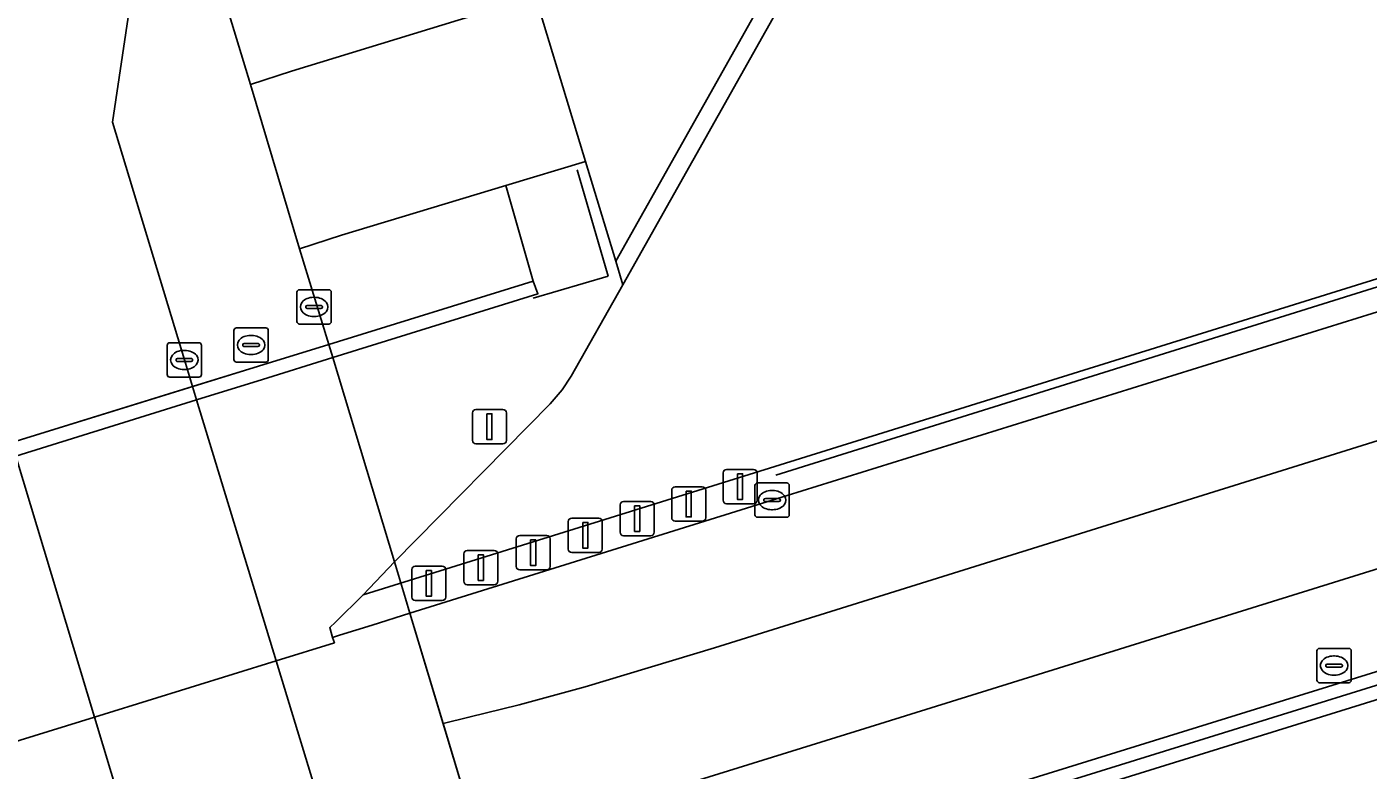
# Model space of a CAD drawing. Extents: x 160806 to 161707, y 383696 to 384148.
# Drawn here: x 161142.86 to 161181.96, y 383842.89 to 383864.57 of the extents above; entities that cross this region are included whole.
import ezdxf

# ---------------------------------------------------------------- set-up
doc = ezdxf.new("R2010")
doc.units = 0
for name, color, linetype in [('IMGEO_Afsluitpaal', 7, 'Continuous'), ('IMGEO_Berm_groen', 7, 'Continuous'), ('IMGEO_Fietspad_gesloten', 7, 'Continuous'), ('IMGEO_Groenvoorziening', 7, 'Continuous'), ('IMGEO_Hek', 7, 'Continuous'), ('IMGEO_Kolk', 7, 'Continuous'), ('IMGEO_Muur', 7, 'Continuous'), ('IMGEO_OVBaan_gesloten', 7, 'Continuous'), ('IMGEO_Parkeervlak_gesloten', 7, 'Continuous'), ('IMGEO_Rioolput', 7, 'Continuous'), ('IMGEO_Tunneldeel', 7, 'Continuous'), ('IMGEO_Verkeersbordpaal', 7, 'Continuous'), ('IMGEO_Voetpad_op_trap', 7, 'Continuous'), ('IMGEO_Voetpad_open', 7, 'Continuous')]:
    doc.layers.add(name, color=color, linetype=linetype)

msp = doc.modelspace()

# ---------------------------------------------------------------- linework, layer by layer
at = {"layer": 'IMGEO_Afsluitpaal'}
for p, q in [((161163.153, 383850.765), (161163.153, 383851.565)), ((161163.153, 383851.565), (161163.153, 383850.765)), ((161163.253, 383851.665), (161164.043, 383851.665)), ((161164.043, 383851.665), (161163.253, 383851.665)), ((161164.143, 383851.565), (161164.143, 383850.765)), ((161164.143, 383850.765), (161164.143, 383851.565)), ((161161.656, 383850.256), (161161.656, 383851.056)), ((161161.656, 383851.056), (161161.656, 383850.256)), ((161161.756, 383851.156), (161162.546, 383851.156)), ((161162.546, 383851.156), (161161.756, 383851.156)), ((161162.646, 383851.056), (161162.646, 383850.256)), ((161162.646, 383850.256), (161162.646, 383851.056)), ((161160.154, 383849.831), (161160.154, 383850.631)), ((161160.154, 383850.631), (161160.154, 383849.831)), ((161160.254, 383850.731), (161161.044, 383850.731)), ((161161.044, 383850.731), (161160.254, 383850.731)), ((161161.144, 383850.631), (161161.144, 383849.831)), ((161161.144, 383849.831), (161161.144, 383850.631)), ((161164.043, 383850.665), (161163.253, 383850.665)), ((161163.253, 383850.665), (161164.043, 383850.665)), ((161158.641, 383849.344), (161158.641, 383850.144)), ((161158.641, 383850.144), (161158.641, 383849.344)), ((161158.741, 383850.244), (161159.531, 383850.244)), ((161159.531, 383850.244), (161158.741, 383850.244)), ((161159.631, 383850.144), (161159.631, 383849.344)), ((161159.631, 383849.344), (161159.631, 383850.144)), ((161162.546, 383850.156), (161161.756, 383850.156)), ((161161.756, 383850.156), (161162.546, 383850.156)), ((161157.124, 383848.836), (161157.124, 383849.636)), ((161157.124, 383849.636), (161157.124, 383848.836)), ((161157.224, 383849.736), (161158.014, 383849.736)), ((161158.014, 383849.736), (161157.224, 383849.736)), ((161158.114, 383849.636), (161158.114, 383848.836)), ((161158.114, 383848.836), (161158.114, 383849.636)), ((161161.044, 383849.731), (161160.254, 383849.731)), ((161160.254, 383849.731), (161161.044, 383849.731)), ((161155.695, 383849.302), (161156.485, 383849.302)), ((161156.485, 383849.302), (161155.695, 383849.302)), ((161159.531, 383849.244), (161158.741, 383849.244)), ((161158.741, 383849.244), (161159.531, 383849.244)), ((161154.179, 383848.842), (161154.969, 383848.842)), ((161154.969, 383848.842), (161154.179, 383848.842)), ((161155.595, 383848.402), (161155.595, 383849.202)), ((161155.595, 383849.202), (161155.595, 383848.402)), ((161156.585, 383849.202), (161156.585, 383848.402)), ((161156.585, 383848.402), (161156.585, 383849.202)), ((161154.079, 383847.942), (161154.079, 383848.742)), ((161154.079, 383848.742), (161154.079, 383847.942)), ((161155.069, 383848.742), (161155.069, 383847.942)), ((161155.069, 383847.942), (161155.069, 383848.742)), ((161158.014, 383848.736), (161157.224, 383848.736)), ((161157.224, 383848.736), (161158.014, 383848.736)), ((161156.485, 383848.302), (161155.695, 383848.302)), ((161155.695, 383848.302), (161156.485, 383848.302)), ((161154.969, 383847.842), (161154.179, 383847.842)), ((161154.179, 383847.842), (161154.969, 383847.842))]:
    msp.add_line(p, q, dxfattribs=at)
for points in [[(161163.573, 383851.54), (161163.723, 383851.54), (161163.723, 383850.79), (161163.573, 383850.79), (161163.573, 383851.54)], [(161162.076, 383851.031), (161162.226, 383851.031), (161162.226, 383850.281), (161162.076, 383850.281), (161162.076, 383851.031)], [(161160.574, 383850.606), (161160.724, 383850.606), (161160.724, 383849.856), (161160.574, 383849.856), (161160.574, 383850.606)], [(161159.061, 383850.119), (161159.211, 383850.119), (161159.211, 383849.369), (161159.061, 383849.369), (161159.061, 383850.119)], [(161157.544, 383849.611), (161157.694, 383849.611), (161157.694, 383848.861), (161157.544, 383848.861), (161157.544, 383849.611)], [(161156.015, 383849.177), (161156.165, 383849.177), (161156.165, 383848.427), (161156.015, 383848.427), (161156.015, 383849.177)], [(161154.499, 383848.717), (161154.649, 383848.717), (161154.649, 383847.967), (161154.499, 383847.967), (161154.499, 383848.717)]]:
    msp.add_lwpolyline(points, dxfattribs=at)
for centre, start, end in [((161163.253, 383851.565), 90, 180), ((161163.253, 383851.565), 90, 180), ((161164.043, 383851.565), 0, 90), ((161164.043, 383851.565), 360, 90), ((161161.756, 383851.056), 90, 180), ((161161.756, 383851.056), 90, 180), ((161162.546, 383851.056), 0, 90), ((161162.546, 383851.056), 360, 90), ((161160.254, 383850.631), 90, 180), ((161160.254, 383850.631), 90, 180), ((161161.044, 383850.631), 0, 90), ((161161.044, 383850.631), 360, 90), ((161163.253, 383850.765), 180, 270), ((161163.253, 383850.765), 180, 270), ((161164.043, 383850.765), 270, 0), ((161164.043, 383850.765), 270, 0), ((161158.741, 383850.144), 90, 180), ((161158.741, 383850.144), 90, 180), ((161159.531, 383850.144), 0, 90), ((161159.531, 383850.144), 360, 90), ((161161.756, 383850.256), 180, 270), ((161161.756, 383850.256), 180, 270), ((161162.546, 383850.256), 270, 0), ((161162.546, 383850.256), 270, 0), ((161157.224, 383849.636), 90, 180), ((161157.224, 383849.636), 90, 180), ((161158.014, 383849.636), 0, 90), ((161158.014, 383849.636), 360, 90), ((161160.254, 383849.831), 180, 270), ((161160.254, 383849.831), 180, 270), ((161161.044, 383849.831), 270, 0), ((161161.044, 383849.831), 270, 0), ((161155.695, 383849.202), 90, 180), ((161155.695, 383849.202), 90, 180), ((161156.485, 383849.202), 0, 90), ((161156.485, 383849.202), 360, 90), ((161158.741, 383849.344), 180, 270), ((161158.741, 383849.344), 180, 270), ((161159.531, 383849.344), 270, 0), ((161159.531, 383849.344), 270, 0), ((161154.179, 383848.742), 90, 180), ((161154.179, 383848.742), 90, 180), ((161154.969, 383848.742), 0, 90), ((161154.969, 383848.742), 360, 90), ((161157.224, 383848.836), 180, 270), ((161157.224, 383848.836), 180, 270), ((161158.014, 383848.836), 270, 0), ((161158.014, 383848.836), 270, 0), ((161155.695, 383848.402), 180, 270), ((161155.695, 383848.402), 180, 270), ((161156.485, 383848.402), 270, 0), ((161156.485, 383848.402), 270, 0), ((161154.179, 383847.942), 180, 270), ((161154.179, 383847.942), 180, 270), ((161154.969, 383847.942), 270, 0), ((161154.969, 383847.942), 270, 0)]:
    msp.add_arc(centre, 0.1, start, end, dxfattribs=at)
at = {"layer": 'IMGEO_Berm_groen'}
msp.add_lwpolyline([(161232.169, 383864.306), (161220.786, 383860.784), (161197.293, 383853.461), (161167.281, 383844.11), (161156.084, 383840.634), (161156.904, 383837.916), (161229.219, 383860.361)], dxfattribs=at)
at = {"layer": 'IMGEO_Fietspad_gesloten'}
for points in [[(161145.381, 383868.752), (161138.282, 383866.176), (161142.416, 383852.446), (161147.686, 383854.079), (161147.449, 383854.857), (161145.358, 383861.789), (161146.034, 383866.359)], [(161150.124, 383846.082), (161147.804, 383853.693), (161147.686, 383854.079), (161142.416, 383852.446), (161142.534, 383852.055), (161144.827, 383844.441), (161145.8, 383841.21), (161146.837, 383837.764), (161147.656, 383835.045), (161147.77, 383834.67), (161153.099, 383836.327)]]:
    msp.add_lwpolyline(points, close=True, dxfattribs=at)
at = {"layer": 'IMGEO_Groenvoorziening'}
msp.add_lwpolyline([(161150.814, 383872.34), (161147.163, 383871.675), (161147.756, 383869.613), (161147.376, 383869.475), (161149.378, 383862.885), (161150.572, 383863.275), (161155.43, 383864.763)], dxfattribs=at)
for points in [[(161158.729, 383854.379), (161160.232, 383857.043), (161160.025, 383857.74), (161159.145, 383860.644), (161156.817, 383859.94), (161157.617, 383857.157), (161157.754, 383856.786), (161151.776, 383854.928), (161153.573, 383848.966), (161158.117, 383853.576), (161158.464, 383853.987)], [(161156.817, 383859.94), (161152.032, 383858.493), (161150.807, 383858.093), (161151.661, 383855.311), (161157.617, 383857.157)], [(161227.057, 383858.887), (161226.937, 383859.268), (161157.726, 383837.763), (161157.851, 383837.383), (161160.918, 383838.336)], [(161152.666, 383848.01), (161153.573, 383848.966), (161151.776, 383854.928), (161149.727, 383854.291), (161147.804, 383853.693), (161142.534, 383852.055), (161138.194, 383850.745), (161140.482, 383843.096), (161144.827, 383844.441), (161145.114, 383844.53), (161150.124, 383846.082), (161151.824, 383846.609), (161151.764, 383846.764), (161151.689, 383847.054), (161151.854, 383847.215)]]:
    msp.add_lwpolyline(points, close=True, dxfattribs=at)
at = {"layer": 'IMGEO_Hek'}
for points in [[(161215.707, 383880.868), (161206.505, 383864.592), (161170.587, 383853.341), (161164.694, 383851.495)], [(161159.805, 383857.296), (161158.895, 383860.405)], [(161159.805, 383857.296), (161157.613, 383856.654)]]:
    msp.add_lwpolyline(points, dxfattribs=at)
at = {"layer": 'IMGEO_Kolk'}
for p, q in [((161150.73, 383855.978), (161150.73, 383856.83)), ((161150.805, 383856.904), (161151.657, 383856.904)), ((161151.218, 383856.684), (161151.243, 383856.684)), ((161151.731, 383856.83), (161151.731, 383855.978)), ((161150.989, 383856.398), (161150.989, 383856.41)), ((161151.427, 383856.361), (161151.029, 383856.361)), ((161151.032, 383856.447), (161151.43, 383856.447)), ((161151.473, 383856.41), (161151.473, 383856.398)), ((161151.657, 383855.904), (161150.805, 383855.904)), ((161151.241, 383856.124), (161151.216, 383856.124)), ((161148.895, 383854.868), (161148.895, 383855.72)), ((161148.97, 383855.794), (161149.822, 383855.794)), ((161149.383, 383855.574), (161149.408, 383855.574)), ((161149.896, 383855.72), (161149.896, 383854.868)), ((161146.948, 383854.431), (161146.948, 383855.283)), ((161147.023, 383855.357), (161147.875, 383855.357)), ((161147.436, 383855.137), (161147.461, 383855.137)), ((161147.949, 383855.283), (161147.949, 383854.431)), ((161149.154, 383855.288), (161149.154, 383855.3)), ((161149.592, 383855.251), (161149.194, 383855.251)), ((161149.197, 383855.337), (161149.595, 383855.337)), ((161149.638, 383855.3), (161149.638, 383855.288)), ((161147.207, 383854.851), (161147.207, 383854.863)), ((161147.645, 383854.814), (161147.247, 383854.814)), ((161147.25, 383854.9), (161147.648, 383854.9)), ((161147.691, 383854.863), (161147.691, 383854.851)), ((161149.822, 383854.794), (161148.97, 383854.794)), ((161149.406, 383855.014), (161149.381, 383855.014)), ((161147.875, 383854.357), (161147.023, 383854.357)), ((161147.459, 383854.577), (161147.434, 383854.577)), ((161164.083, 383850.343), (161164.083, 383851.195)), ((161164.158, 383851.269), (161165.01, 383851.269)), ((161165.084, 383851.195), (161165.084, 383850.343)), ((161164.385, 383850.812), (161164.783, 383850.812)), ((161164.571, 383851.049), (161164.596, 383851.049)), ((161164.342, 383850.763), (161164.342, 383850.775)), ((161164.78, 383850.726), (161164.382, 383850.726)), ((161164.594, 383850.489), (161164.569, 383850.489)), ((161164.826, 383850.775), (161164.826, 383850.763)), ((161165.01, 383850.269), (161164.158, 383850.269))]:
    msp.add_line(p, q, dxfattribs=at)
for points in [[(161150.73, 383855.978), (161150.73, 383856.83)], [(161150.805, 383856.904), (161151.657, 383856.904)], [(161151.731, 383856.83), (161151.731, 383855.978)], [(161151.657, 383855.904), (161150.805, 383855.904)], [(161148.895, 383854.868), (161148.895, 383855.72)], [(161148.97, 383855.794), (161149.822, 383855.794)], [(161149.896, 383855.72), (161149.896, 383854.868)], [(161146.948, 383854.431), (161146.948, 383855.283)], [(161147.023, 383855.357), (161147.875, 383855.357)], [(161147.949, 383855.283), (161147.949, 383854.431)], [(161149.822, 383854.794), (161148.97, 383854.794)], [(161147.875, 383854.357), (161147.023, 383854.357)], [(161164.083, 383850.343), (161164.083, 383851.195)], [(161164.158, 383851.269), (161165.01, 383851.269)], [(161165.084, 383851.195), (161165.084, 383850.343)], [(161165.01, 383850.269), (161164.158, 383850.269)]]:
    msp.add_lwpolyline(points, dxfattribs=at)
for centre, radius, start, end in [((161150.807, 383856.828), 0.0765, 91.552, 178.448), ((161150.807, 383856.828), 0.0765, 91.552, 178.448), ((161151.655, 383856.828), 0.0765, 1.552, 88.448), ((161151.655, 383856.828), 0.0765, 1.552, 88.448), ((161151.029, 383856.407), 0.0403, 85.8775, 175.7526), ((161151.026, 383856.397), 0.0366, 178.938, 274.7102), ((161151.43, 383856.404), 0.043, 264.8664, 352.4533), ((161151.434, 383856.409), 0.0386, 1.7309, 96.639), ((161150.807, 383855.98), 0.0765, 181.552, 268.448), ((161150.807, 383855.98), 0.0765, 181.552, 268.448), ((161151.655, 383855.98), 0.0765, 271.552, 358.448), ((161151.655, 383855.98), 0.0765, 271.552, 358.448), ((161148.972, 383855.718), 0.0765, 91.552, 178.448), ((161148.972, 383855.718), 0.0765, 91.552, 178.448), ((161149.82, 383855.718), 0.0765, 1.552, 88.448), ((161149.82, 383855.718), 0.0765, 1.552, 88.448), ((161147.025, 383855.281), 0.0765, 91.552, 178.448), ((161147.025, 383855.281), 0.0765, 91.552, 178.448), ((161147.873, 383855.281), 0.0765, 1.552, 88.448), ((161147.873, 383855.281), 0.0765, 1.552, 88.448), ((161149.194, 383855.297), 0.0403, 85.8775, 175.7526), ((161149.191, 383855.287), 0.0366, 178.938, 274.7102), ((161149.595, 383855.294), 0.043, 264.8664, 352.4533), ((161149.599, 383855.299), 0.0386, 1.7309, 96.639), ((161147.247, 383854.86), 0.0403, 85.8775, 175.7526), ((161147.244, 383854.85), 0.0366, 178.938, 274.7102), ((161147.648, 383854.857), 0.043, 264.8664, 352.4533), ((161147.652, 383854.862), 0.0386, 1.7309, 96.639), ((161148.972, 383854.87), 0.0765, 181.552, 268.448), ((161148.972, 383854.87), 0.0765, 181.552, 268.448), ((161149.82, 383854.87), 0.0765, 271.552, 358.448), ((161149.82, 383854.87), 0.0765, 271.552, 358.448), ((161147.025, 383854.433), 0.0765, 181.552, 268.448), ((161147.025, 383854.433), 0.0765, 181.552, 268.448), ((161147.873, 383854.433), 0.0765, 271.552, 358.448), ((161147.873, 383854.433), 0.0765, 271.552, 358.448), ((161164.16, 383851.193), 0.0765, 91.552, 178.448), ((161164.16, 383851.193), 0.0765, 91.552, 178.448), ((161165.008, 383851.193), 0.0765, 1.552, 88.448), ((161165.008, 383851.193), 0.0765, 1.552, 88.448), ((161164.382, 383850.772), 0.0403, 85.8775, 175.7526), ((161164.787, 383850.774), 0.0386, 1.7309, 96.639), ((161164.379, 383850.762), 0.0366, 178.938, 274.7102), ((161164.783, 383850.769), 0.043, 264.8664, 352.4533), ((161164.16, 383850.345), 0.0765, 181.552, 268.448), ((161164.16, 383850.345), 0.0765, 181.552, 268.448), ((161165.008, 383850.345), 0.0765, 271.552, 358.448), ((161165.008, 383850.345), 0.0765, 271.552, 358.448)]:
    msp.add_arc(centre, radius, start, end, dxfattribs=at)
for centre, major_axis, ratio, start_param, end_param in [((161151.217, 383856.404), (-0.387, 0.002), 0.722429, 4.712389, 7.853982), ((161151.242, 383856.404), (-0.39, 0.002), 0.717154, 1.570796, 4.712389), ((161149.382, 383855.294), (-0.387, 0.002), 0.722429, 4.712389, 7.853982), ((161149.407, 383855.294), (-0.39, 0.002), 0.717154, 1.570796, 4.712389), ((161147.435, 383854.857), (-0.387, 0.002), 0.722429, 4.712389, 7.853982), ((161147.46, 383854.857), (-0.39, 0.002), 0.717154, 1.570796, 4.712389), ((161164.57, 383850.769), (-0.387, 0.002), 0.722429, 4.712389, 7.853982), ((161164.595, 383850.769), (-0.39, 0.002), 0.717154, 1.570796, 4.712389)]:
    msp.add_ellipse(centre, major_axis=major_axis, ratio=ratio, start_param=start_param, end_param=end_param, dxfattribs=at)
at = {"layer": 'IMGEO_Muur'}
for points in [[(161230.728, 383855.33), (161229.219, 383860.361), (161156.904, 383837.916), (161157.016, 383837.543), (161157.726, 383837.763), (161226.937, 383859.268), (161228.848, 383859.862), (161230.248, 383855.182)], [(161157.754, 383856.786), (161157.617, 383857.157), (161151.661, 383855.311), (161151.776, 383854.928)], [(161147.804, 383853.693), (161149.727, 383854.291), (161151.776, 383854.928), (161151.661, 383855.311), (161149.611, 383854.676), (161147.686, 383854.079), (161142.416, 383852.446), (161138.086, 383851.104), (161138.194, 383850.745), (161142.534, 383852.055)]]:
    msp.add_lwpolyline(points, close=True, dxfattribs=at)
at = {"layer": 'IMGEO_OVBaan_gesloten'}
for points in [[(161231.771, 383868.031), (161230.67, 383871.346), (161229.914, 383871.119), (161206.642, 383863.877), (161206.252, 383863.795), (161199.991, 383861.809), (161182.948, 383856.486), (161164.58, 383850.768), (161154.024, 383847.47), (161154.991, 383844.26), (161155.744, 383844.438), (161157.213, 383844.802), (161159.136, 383845.321), (161162.9, 383846.464), (161192.607, 383855.742), (161209.997, 383861.169), (161217.778, 383863.592)], [(161220.786, 383860.784), (161232.169, 383864.306), (161232.936, 383864.528), (161231.893, 383867.665), (161231.771, 383868.031), (161217.778, 383863.592), (161209.997, 383861.169), (161192.607, 383855.742), (161162.9, 383846.464), (161159.136, 383845.321), (161157.213, 383844.802), (161155.744, 383844.438), (161154.991, 383844.26), (161156.084, 383840.634), (161167.281, 383844.11), (161197.293, 383853.461)], [(161154.991, 383844.26), (161154.024, 383847.47), (161152.927, 383847.127), (161151.97, 383846.828), (161151.764, 383846.764), (161151.824, 383846.609), (161150.124, 383846.082), (161145.114, 383844.53), (161144.827, 383844.441), (161140.482, 383843.096), (161141.444, 383839.88), (161142.482, 383836.411), (161146.837, 383837.764), (161154.024, 383839.995), (161154.948, 383840.282), (161156.084, 383840.634)]]:
    msp.add_lwpolyline(points, close=True, dxfattribs=at)
at = {"layer": 'IMGEO_Parkeervlak_gesloten'}
msp.add_lwpolyline([(161217.351, 383883.015), (161218.519, 383883.348), (161221.051, 383884.012), (161217.366, 383891.458), (161215.218, 383891.321), (161213.234, 383891.192), (161211.225, 383891.023), (161209.368, 383890.763), (161209.16, 383890.706), (161207.895, 383890.385), (161173.388, 383880.436), (161160.232, 383857.043), (161158.729, 383854.379), (161158.464, 383853.987), (161158.117, 383853.576), (161153.573, 383848.966), (161152.666, 383848.01), (161205.617, 383864.517), (161207.061, 383867.144), (161207.224, 383867.441), (161212.857, 383877.425)], dxfattribs=at)
at = {"layer": 'IMGEO_Rioolput'}
for p, q in [((161180.463, 383845.519), (161180.463, 383846.371)), ((161180.538, 383846.445), (161181.39, 383846.445)), ((161180.951, 383846.225), (161180.976, 383846.225)), ((161181.464, 383846.371), (161181.464, 383845.519)), ((161180.722, 383845.939), (161180.722, 383845.951)), ((161181.16, 383845.902), (161180.762, 383845.902)), ((161180.765, 383845.988), (161181.163, 383845.988)), ((161181.206, 383845.951), (161181.206, 383845.939)), ((161181.39, 383845.445), (161180.538, 383845.445)), ((161180.974, 383845.665), (161180.949, 383845.665))]:
    msp.add_line(p, q, dxfattribs=at)
for points in [[(161180.463, 383845.519), (161180.463, 383846.371)], [(161180.538, 383846.445), (161181.39, 383846.445)], [(161181.464, 383846.371), (161181.464, 383845.519)], [(161181.39, 383845.445), (161180.538, 383845.445)]]:
    msp.add_lwpolyline(points, dxfattribs=at)
for centre, radius, start, end in [((161180.54, 383846.369), 0.0765, 91.552, 178.448), ((161180.54, 383846.369), 0.0765, 91.552, 178.448), ((161181.388, 383846.369), 0.0765, 1.552, 88.448), ((161181.388, 383846.369), 0.0765, 1.552, 88.448), ((161180.762, 383845.948), 0.0403, 85.8775, 175.7526), ((161180.759, 383845.938), 0.0366, 178.938, 274.7102), ((161181.163, 383845.945), 0.043, 264.8664, 352.4533), ((161181.167, 383845.95), 0.0386, 1.7309, 96.639), ((161180.54, 383845.521), 0.0765, 181.552, 268.448), ((161180.54, 383845.521), 0.0765, 181.552, 268.448), ((161181.388, 383845.521), 0.0765, 271.552, 358.448), ((161181.388, 383845.521), 0.0765, 271.552, 358.448)]:
    msp.add_arc(centre, radius, start, end, dxfattribs=at)
for centre, major_axis, ratio, start_param, end_param in [((161180.95, 383845.945), (-0.387, 0.002), 0.722429, 4.712389, 7.853982), ((161180.975, 383845.945), (-0.39, 0.002), 0.717154, 1.570796, 4.712389)]:
    msp.add_ellipse(centre, major_axis=major_axis, ratio=ratio, start_param=start_param, end_param=end_param, dxfattribs=at)
at = {"layer": 'IMGEO_Tunneldeel'}
msp.add_lwpolyline([(161154.024, 383847.47), (161153.895, 383847.899), (161153.748, 383848.385), (161153.573, 383848.966), (161151.776, 383854.928), (161151.661, 383855.311), (161149.611, 383854.676), (161142.416, 383852.446), (161138.086, 383851.104), (161138.194, 383850.745), (161140.482, 383843.096), (161142.482, 383836.411), (161143.295, 383833.692), (161143.408, 383833.314), (161147.77, 383834.67), (161154.96, 383836.906), (161157.016, 383837.543), (161156.904, 383837.916), (161156.084, 383840.634)], close=True, dxfattribs=at)
at = {"layer": 'IMGEO_Verkeersbordpaal'}
for p, q in [((161155.847, 383852.511), (161155.847, 383853.311)), ((161155.847, 383853.311), (161155.847, 383852.511)), ((161155.947, 383853.411), (161156.737, 383853.411)), ((161156.737, 383853.411), (161155.947, 383853.411)), ((161156.837, 383853.311), (161156.837, 383852.511)), ((161156.837, 383852.511), (161156.837, 383853.311)), ((161156.737, 383852.411), (161155.947, 383852.411)), ((161155.947, 383852.411), (161156.737, 383852.411))]:
    msp.add_line(p, q, dxfattribs=at)
msp.add_lwpolyline([(161156.267, 383853.286), (161156.417, 383853.286), (161156.417, 383852.536), (161156.267, 383852.536), (161156.267, 383853.286)], dxfattribs=at)
for centre, start, end in [((161155.947, 383853.311), 90, 180), ((161155.947, 383853.311), 90, 180), ((161156.737, 383853.311), 0, 90), ((161156.737, 383853.311), 360, 90), ((161155.947, 383852.511), 180, 270), ((161155.947, 383852.511), 180, 270), ((161156.737, 383852.511), 270, 0), ((161156.737, 383852.511), 270, 0)]:
    msp.add_arc(centre, 0.1, start, end, dxfattribs=at)
at = {"layer": 'IMGEO_Voetpad_op_trap'}
for points in [[(161172.938, 383880.699), (161172.78, 383880.791), (161154.726, 383875.195), (161157.685, 383865.453), (161159.145, 383860.644), (161160.025, 383857.74)], [(161157.685, 383865.453), (161155.43, 383864.763), (161150.572, 383863.275), (161149.378, 383862.885), (161150.807, 383858.093), (161152.032, 383858.493), (161156.817, 383859.94), (161159.145, 383860.644)]]:
    msp.add_lwpolyline(points, close=True, dxfattribs=at)
at = {"layer": 'IMGEO_Voetpad_open'}
for points in [[(161173.388, 383880.436), (161172.938, 383880.699), (161160.025, 383857.74), (161160.232, 383857.043)], [(161149.378, 383862.885), (161147.376, 383869.475), (161145.381, 383868.752), (161146.034, 383866.359), (161145.358, 383861.789), (161147.449, 383854.857), (161147.686, 383854.079), (161149.611, 383854.676), (161151.661, 383855.311), (161150.807, 383858.093)], [(161222.537, 383852.474), (161230.53, 383854.241), (161233.944, 383854.997), (161233.61, 383856.219), (161230.728, 383855.33), (161230.248, 383855.182), (161228.848, 383859.862), (161226.937, 383859.268), (161227.057, 383858.887), (161160.918, 383838.336), (161161.786, 383834.896), (161163.411, 383835.363)], [(161154.024, 383847.47), (161153.895, 383847.899), (161153.748, 383848.385), (161153.573, 383848.966), (161151.776, 383854.928), (161151.661, 383855.311), (161149.611, 383854.676), (161147.686, 383854.079), (161147.804, 383853.693), (161150.124, 383846.082), (161153.099, 383836.327), (161154.96, 383836.906), (161157.016, 383837.543), (161156.904, 383837.916), (161156.084, 383840.634)], [(161143.408, 383833.314), (161147.77, 383834.67), (161147.656, 383835.045), (161146.837, 383837.764), (161145.8, 383841.21), (161144.827, 383844.441), (161142.534, 383852.055), (161142.416, 383852.446), (161138.086, 383851.104), (161138.194, 383850.745), (161140.482, 383843.096), (161142.482, 383836.411), (161143.295, 383833.692)]]:
    msp.add_lwpolyline(points, close=True, dxfattribs=at)
msp.add_lwpolyline([(161205.617, 383864.517), (161152.666, 383848.01), (161151.854, 383847.215), (161151.689, 383847.054), (161151.764, 383846.764), (161151.97, 383846.828), (161152.927, 383847.127), (161154.024, 383847.47), (161164.58, 383850.768), (161182.948, 383856.486)], dxfattribs=at)

doc.saveas('drawing.dxf')
